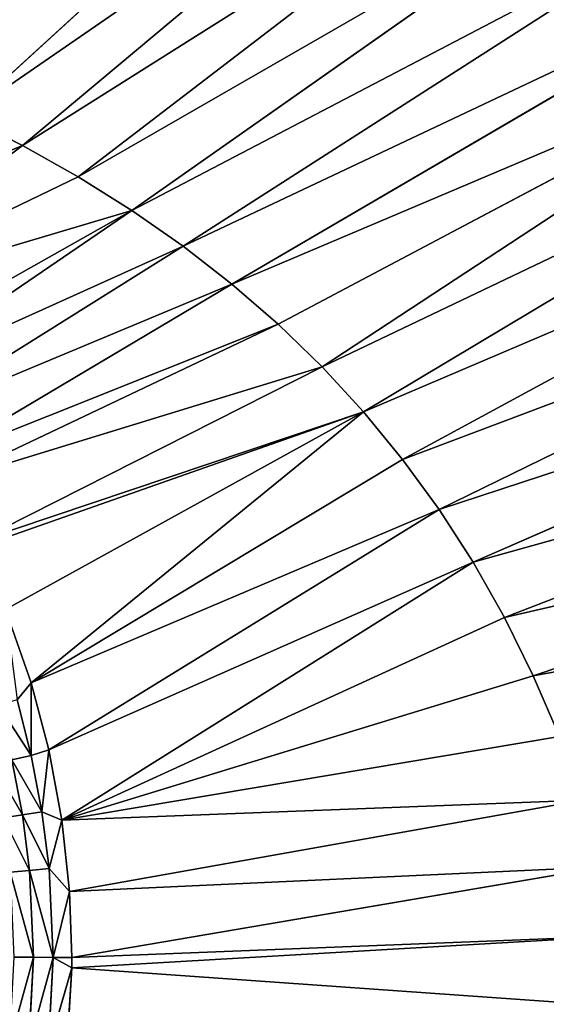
# Model space of a CAD drawing. Extents: x 0 to 500, y 0 to 390.
# Tile 615 of 656: x 273 to 287, y 199 to 225. Entities that reach past the tile are written whole.
import ezdxf

# ---------------------------------------------------------------- set-up
doc = ezdxf.new("R2010")
doc.units = 0
doc.header["$LTSCALE"] = 25.4
doc.layers.get('0').update_dxf_attribs({"linetype": 'CONTINUOUS'})

# ---------------------------------------------------------------- blocks, each defined once
blk = doc.blocks.new('ATLANTA505_-_S_STL')
at = {"color": 0}
for p, q in [((283.801, 26.026, 156.763), (271.945, 25.464, 167.616)), ((283.801, 26.026, 156.763), (271.945, 25.464, 167.616)), ((285.935, 26.013, 157.961), (273.485, 25.458, 168.398)), ((285.935, 26.013, 157.961), (273.485, 25.458, 168.398)), ((287.982, 26.001, 159.24), (274.968, 25.453, 169.234)), ((287.982, 26.001, 159.24), (274.968, 25.453, 169.234)), ((289.94, 25.99, 160.602), (276.391, 25.448, 170.126)), ((289.94, 25.99, 160.602), (276.391, 25.448, 170.126)), ((291.807, 25.981, 162.05), (277.752, 25.443, 171.076)), ((291.807, 25.981, 162.05), (277.752, 25.443, 171.076)), ((293.581, 25.973, 163.587), (279.049, 25.439, 172.085)), ((293.581, 25.973, 163.587), (279.049, 25.439, 172.085)), ((295.261, 25.966, 165.214), (280.283, 25.435, 173.156)), ((295.261, 25.966, 165.214), (280.283, 25.435, 173.156)), ((295.261, 25.966, 165.214), (281.452, 25.432, 174.289)), ((295.261, 25.966, 165.214), (281.452, 25.432, 174.289)), ((296.847, 25.96, 166.935), (282.555, 25.43, 175.487)), ((296.847, 25.96, 166.935), (282.555, 25.43, 175.487)), ((298.337, 25.955, 168.752), (283.592, 25.428, 176.752)), ((298.337, 25.955, 168.752), (283.592, 25.428, 176.752)), ((299.73, 25.952, 170.667), (284.562, 25.426, 178.085)), ((299.73, 25.952, 170.667), (284.562, 25.426, 178.085)), ((285.464, 25.426, 179.487), (301.025, 25.951, 172.684)), ((285.464, 25.426, 179.487), (301.025, 25.951, 172.684)), ((302.222, 25.951, 174.803), (286.299, 25.425, 180.962)), ((302.222, 25.951, 174.803), (286.299, 25.425, 180.962)), ((287.064, 25.426, 182.509), (303.32, 25.952, 177.029)), ((287.064, 25.426, 182.509), (303.32, 25.952, 177.029)), ((267.828, 25.3, 172.673), (273.485, 25.458, 168.398)), ((267.828, 25.3, 172.673), (273.485, 25.458, 168.398)), ((269.618, 25.271, 174.749), (276.391, 25.448, 170.126)), ((269.618, 25.271, 174.749), (276.391, 25.448, 170.126)), ((270.336, 25.259, 175.729), (277.752, 25.443, 171.076)), ((270.336, 25.259, 175.729), (277.752, 25.443, 171.076)), ((271.063, 25.247, 176.837), (279.049, 25.439, 172.085)), ((271.063, 25.247, 176.837), (279.049, 25.439, 172.085)), ((271.388, 25.241, 177.376), (280.283, 25.435, 173.156)), ((271.388, 25.241, 177.376), (280.283, 25.435, 173.156)), ((273.485, 25.458, 168.398), (271.945, 25.464, 167.616)), ((273.485, 25.458, 168.398), (271.945, 25.464, 167.616)), ((272.238, 25.227, 178.957), (281.452, 25.432, 174.289)), ((272.238, 25.227, 178.957), (281.452, 25.432, 174.289)), ((273.034, 25.212, 180.75), (282.555, 25.43, 175.487)), ((273.034, 25.212, 180.75), (282.555, 25.43, 175.487)), ((274.968, 25.453, 169.234), (273.485, 25.458, 168.398)), ((274.968, 25.453, 169.234), (273.485, 25.458, 168.398)), ((273.715, 25.2, 182.698), (282.555, 25.43, 175.487)), ((273.715, 25.2, 182.698), (282.555, 25.43, 175.487)), ((273.715, 25.2, 182.698), (283.592, 25.428, 176.752)), ((273.715, 25.2, 182.698), (283.592, 25.428, 176.752)), ((284.562, 25.426, 178.085), (273.715, 25.2, 182.698)), ((284.562, 25.426, 178.085), (273.715, 25.2, 182.698)), ((285.464, 25.426, 179.487), (274.188, 25.19, 184.484)), ((285.464, 25.426, 179.487), (274.188, 25.19, 184.484)), ((284.562, 25.426, 178.085), (274.188, 25.19, 184.484)), ((284.562, 25.426, 178.085), (274.188, 25.19, 184.484)), ((274.534, 25.181, 186.352), (285.464, 25.426, 179.487)), ((287.064, 25.426, 182.509), (274.534, 25.181, 186.352)), ((287.064, 25.426, 182.509), (274.534, 25.181, 186.352)), ((274.534, 25.181, 186.352), (285.464, 25.426, 179.487)), ((286.299, 25.425, 180.962), (274.534, 25.181, 186.352)), ((286.299, 25.425, 180.962), (274.534, 25.181, 186.352)), ((288.387, 25.429, 185.824), (274.736, 25.174, 188.248)), ((288.387, 25.429, 185.824), (274.736, 25.174, 188.248)), ((274.792, 25.168, 190.286), (289.434, 25.435, 189.432)), ((274.792, 25.168, 190.286), (289.434, 25.435, 189.432)), ((274.794, 25.169, 190.007), (288.945, 25.432, 187.592)), ((274.794, 25.169, 190.007), (288.945, 25.432, 187.592)), ((276.391, 25.448, 170.126), (274.968, 25.453, 169.234)), ((276.391, 25.448, 170.126), (274.968, 25.453, 169.234)), ((277.752, 25.443, 171.076), (276.391, 25.448, 170.126)), ((277.752, 25.443, 171.076), (276.391, 25.448, 170.126)), ((279.049, 25.439, 172.085), (277.752, 25.443, 171.076)), ((279.049, 25.439, 172.085), (277.752, 25.443, 171.076)), ((280.283, 25.435, 173.156), (279.049, 25.439, 172.085)), ((280.283, 25.435, 173.156), (279.049, 25.439, 172.085)), ((281.452, 25.432, 174.289), (280.283, 25.435, 173.156)), ((281.452, 25.432, 174.289), (280.283, 25.435, 173.156)), ((282.555, 25.43, 175.487), (281.452, 25.432, 174.289)), ((282.555, 25.43, 175.487), (281.452, 25.432, 174.289)), ((283.592, 25.428, 176.752), (282.555, 25.43, 175.487)), ((283.592, 25.428, 176.752), (282.555, 25.43, 175.487)), ((284.562, 25.426, 178.085), (283.592, 25.428, 176.752)), ((284.562, 25.426, 178.085), (283.592, 25.428, 176.752)), ((285.464, 25.426, 179.487), (284.562, 25.426, 178.085)), ((285.464, 25.426, 179.487), (284.562, 25.426, 178.085)), ((286.299, 25.425, 180.962), (285.464, 25.426, 179.487)), ((286.299, 25.425, 180.962), (285.464, 25.426, 179.487)), ((286.299, 25.425, 180.962), (287.064, 25.426, 182.509)), ((286.299, 25.425, 180.962), (287.064, 25.426, 182.509)), ((287.064, 25.426, 182.509), (287.76, 25.427, 184.13)), ((287.064, 25.426, 182.509), (287.76, 25.427, 184.13)), ((273.715, 25.2, 182.698), (273.034, 25.212, 180.75)), ((273.715, 25.2, 182.698), (273.034, 25.212, 180.75)), ((273.716, 25.158, 184.631), (273.204, 25.071, 184.744)), ((273.716, 25.158, 184.631), (273.204, 25.071, 184.744)), ((273.339, 25.167, 183.151), (273.715, 25.2, 182.698)), ((273.339, 25.167, 183.151), (273.715, 25.2, 182.698)), ((273.339, 25.167, 183.151), (273.716, 25.158, 184.631)), ((273.339, 25.167, 183.151), (273.716, 25.158, 184.631)), ((273.716, 25.158, 184.631), (273.715, 25.2, 182.698)), ((273.716, 25.158, 184.631), (273.715, 25.2, 182.698)), ((274.188, 25.19, 184.484), (273.715, 25.2, 182.698)), ((274.188, 25.19, 184.484), (273.715, 25.2, 182.698)), ((273.716, 25.158, 184.631), (274.188, 25.19, 184.484)), ((273.716, 25.158, 184.631), (274.188, 25.19, 184.484)), ((273.716, 25.158, 184.631), (274, 25.151, 186.128)), ((273.716, 25.158, 184.631), (274, 25.151, 186.128)), ((274, 25.151, 186.128), (274.188, 25.19, 184.484)), ((274, 25.151, 186.128), (274.188, 25.19, 184.484)), ((274, 25.151, 186.128), (274.534, 25.181, 186.352)), ((274, 25.151, 186.128), (274.534, 25.181, 186.352)), ((274.792, 25.168, 190.286), (274.167, 25.13, 192.46)), ((274.792, 25.168, 190.286), (274.167, 25.13, 192.46)), ((274.534, 25.181, 186.352), (274.188, 25.19, 184.484)), ((274.534, 25.181, 186.352), (274.188, 25.19, 184.484)), ((274.19, 25.145, 187.64), (274.534, 25.181, 186.352)), ((274.19, 25.145, 187.64), (274.534, 25.181, 186.352)), ((274.19, 25.145, 187.64), (274.736, 25.174, 188.248)), ((274.19, 25.145, 187.64), (274.736, 25.174, 188.248)), ((274.736, 25.174, 188.248), (274.3, 25.138, 190.005)), ((274.736, 25.174, 188.248), (274.3, 25.138, 190.005)), ((274.794, 25.169, 190.007), (274.3, 25.138, 190.005)), ((274.794, 25.169, 190.007), (274.3, 25.138, 190.005)), ((274.3, 25.138, 190.005), (274.792, 25.168, 190.286)), ((274.3, 25.138, 190.005), (274.792, 25.168, 190.286)), ((274.736, 25.174, 188.248), (274.534, 25.181, 186.352)), ((274.736, 25.174, 188.248), (274.534, 25.181, 186.352)), ((274.659, 25.161, 192.53), (274.792, 25.168, 190.286)), ((274.659, 25.161, 192.53), (274.792, 25.168, 190.286)), ((274.794, 25.169, 190.007), (274.736, 25.174, 188.248)), ((274.794, 25.169, 190.007), (274.736, 25.174, 188.248)), ((274.792, 25.168, 190.286), (274.794, 25.169, 190.007)), ((274.792, 25.168, 190.286), (274.794, 25.169, 190.007)), ((272.971, 24.919, 186.29), (273.482, 25.064, 186.21)), ((272.971, 24.919, 186.29), (273.482, 25.064, 186.21)), ((273.153, 24.913, 187.738), (273.668, 25.058, 187.689)), ((273.153, 24.913, 187.738), (273.668, 25.058, 187.689)), ((273.482, 25.064, 186.21), (273.204, 25.071, 184.744)), ((273.482, 25.064, 186.21), (273.204, 25.071, 184.744)), ((273.775, 25.05, 190.003), (273.257, 24.905, 190.002)), ((273.775, 25.05, 190.003), (273.257, 24.905, 190.002)), ((274, 25.151, 186.128), (273.482, 25.064, 186.21)), ((274, 25.151, 186.128), (273.482, 25.064, 186.21)), ((273.668, 25.058, 187.689), (273.482, 25.064, 186.21)), ((273.668, 25.058, 187.689), (273.482, 25.064, 186.21)), ((273.775, 25.05, 190.003), (273.646, 25.043, 192.406)), ((273.775, 25.05, 190.003), (273.646, 25.043, 192.406)), ((274.19, 25.145, 187.64), (273.668, 25.058, 187.689)), ((274.19, 25.145, 187.64), (273.668, 25.058, 187.689)), ((273.775, 25.05, 190.003), (273.668, 25.058, 187.689)), ((273.775, 25.05, 190.003), (273.668, 25.058, 187.689)), ((274.3, 25.138, 190.005), (273.775, 25.05, 190.003)), ((274.3, 25.138, 190.005), (273.775, 25.05, 190.003)), ((274, 25.151, 186.128), (274.19, 25.145, 187.64)), ((274, 25.151, 186.128), (274.19, 25.145, 187.64)), ((274.3, 25.138, 190.005), (274.167, 25.13, 192.46)), ((274.3, 25.138, 190.005), (274.167, 25.13, 192.46)), ((274.19, 25.145, 187.64), (274.3, 25.138, 190.005)), ((274.19, 25.145, 187.64), (274.3, 25.138, 190.005))]:
    blk.add_line(p, q, dxfattribs=at)
mesh = blk.add_polyface(dxfattribs=at)
corners = [(265.237, 25.492, 164.994), (276.906, 26.07, 153.629), (274.452, 26.086, 152.729), (266.992, 25.485, 165.577)]
mesh.append_faces([[corners[k] for k in face] for face in [(0, 1, 2), (1, 0, 3)]], dxfattribs={"vtx0": -1, "color": 0})
mesh = blk.add_polyface(dxfattribs=at)
corners = [(266.992, 25.485, 165.577), (279.284, 26.054, 154.6), (276.906, 26.07, 153.629), (268.696, 25.477, 166.207)]
mesh.append_faces([[corners[k] for k in face] for face in [(0, 1, 2), (1, 0, 3)]], dxfattribs={"vtx0": -1, "color": 0})
mesh = blk.add_polyface(dxfattribs=at)
corners = [(268.696, 25.477, 166.207), (281.583, 26.039, 155.644), (279.284, 26.054, 154.6), (270.347, 25.471, 166.886)]
mesh.append_faces([[corners[k] for k in face] for face in [(0, 1, 2), (1, 0, 3)]], dxfattribs={"vtx0": -1, "color": 0})
mesh = blk.add_polyface(dxfattribs=at)
corners = [(270.347, 25.471, 166.886), (283.801, 26.026, 156.763), (281.583, 26.039, 155.644), (271.945, 25.464, 167.616)]
mesh.append_faces([[corners[k] for k in face] for face in [(0, 1, 2), (1, 0, 3)]], dxfattribs={"vtx0": -1, "color": 0})
mesh = blk.add_polyface(dxfattribs=at)
corners = [(271.945, 25.464, 167.616), (285.935, 26.013, 157.961), (283.801, 26.026, 156.763), (273.485, 25.458, 168.398)]
mesh.append_faces([[corners[k] for k in face] for face in [(0, 1, 2), (1, 0, 3)]], dxfattribs={"vtx0": -1, "color": 0})
mesh = blk.add_polyface(dxfattribs=at)
corners = [(273.485, 25.458, 168.398), (287.982, 26.001, 159.24), (285.935, 26.013, 157.961), (274.968, 25.453, 169.234)]
mesh.append_faces([[corners[k] for k in face] for face in [(0, 1, 2), (1, 0, 3)]], dxfattribs={"vtx0": -1, "color": 0})
mesh = blk.add_polyface(dxfattribs=at)
corners = [(274.968, 25.453, 169.234), (289.94, 25.99, 160.602), (287.982, 26.001, 159.24), (276.391, 25.448, 170.126)]
mesh.append_faces([[corners[k] for k in face] for face in [(0, 1, 2), (1, 0, 3)]], dxfattribs={"vtx0": -1, "color": 0})
mesh = blk.add_polyface(dxfattribs=at)
corners = [(276.391, 25.448, 170.126), (291.807, 25.981, 162.05), (289.94, 25.99, 160.602), (277.752, 25.443, 171.076)]
mesh.append_faces([[corners[k] for k in face] for face in [(0, 1, 2), (1, 0, 3)]], dxfattribs={"vtx0": -1, "color": 0})
mesh = blk.add_polyface(dxfattribs=at)
corners = [(277.752, 25.443, 171.076), (293.581, 25.973, 163.587), (291.807, 25.981, 162.05), (279.049, 25.439, 172.085)]
mesh.append_faces([[corners[k] for k in face] for face in [(0, 1, 2), (1, 0, 3)]], dxfattribs={"vtx0": -1, "color": 0})
mesh = blk.add_polyface(dxfattribs=at)
corners = [(279.049, 25.439, 172.085), (295.261, 25.966, 165.214), (293.581, 25.973, 163.587), (280.283, 25.435, 173.156)]
mesh.append_faces([[corners[k] for k in face] for face in [(0, 1, 2), (1, 0, 3)]], dxfattribs={"vtx0": -1, "color": 0})
mesh = blk.add_polyface(dxfattribs=at)
corners = [(281.452, 25.432, 174.289), (295.261, 25.966, 165.214), (280.283, 25.435, 173.156)]
mesh.append_faces([[corners[k] for k in face] for face in [(0, 1, 2)]], dxfattribs={"color": 0})
mesh = blk.add_polyface(dxfattribs=at)
corners = [(281.452, 25.432, 174.289), (296.847, 25.96, 166.935), (295.261, 25.966, 165.214), (282.555, 25.43, 175.487)]
mesh.append_faces([[corners[k] for k in face] for face in [(0, 1, 2), (1, 0, 3)]], dxfattribs={"vtx0": -1, "color": 0})
mesh = blk.add_polyface(dxfattribs=at)
corners = [(282.555, 25.43, 175.487), (298.337, 25.955, 168.752), (296.847, 25.96, 166.935), (283.592, 25.428, 176.752)]
mesh.append_faces([[corners[k] for k in face] for face in [(0, 1, 2), (1, 0, 3)]], dxfattribs={"vtx0": -1, "color": 0})
mesh = blk.add_polyface(dxfattribs=at)
corners = [(283.592, 25.428, 176.752), (299.73, 25.952, 170.667), (298.337, 25.955, 168.752), (284.562, 25.426, 178.085)]
mesh.append_faces([[corners[k] for k in face] for face in [(0, 1, 2), (1, 0, 3)]], dxfattribs={"vtx0": -1, "color": 0})
mesh = blk.add_polyface(dxfattribs=at)
corners = [(284.562, 25.426, 178.085), (301.025, 25.951, 172.684), (299.73, 25.952, 170.667), (285.464, 25.426, 179.487)]
mesh.append_faces([[corners[k] for k in face] for face in [(0, 1, 2), (1, 0, 3)]], dxfattribs={"vtx0": -1, "color": 0})
mesh = blk.add_polyface(dxfattribs=at)
corners = [(285.464, 25.426, 179.487), (302.222, 25.951, 174.803), (301.025, 25.951, 172.684), (286.299, 25.425, 180.962)]
mesh.append_faces([[corners[k] for k in face] for face in [(0, 1, 2), (1, 0, 3)]], dxfattribs={"vtx0": -1, "color": 0})
mesh = blk.add_polyface(dxfattribs=at)
corners = [(286.299, 25.425, 180.962), (303.32, 25.952, 177.029), (302.222, 25.951, 174.803), (287.064, 25.426, 182.509)]
mesh.append_faces([[corners[k] for k in face] for face in [(0, 1, 2), (1, 0, 3)]], dxfattribs={"vtx0": -1, "color": 0})
mesh = blk.add_polyface(dxfattribs=at)
corners = [(287.064, 25.426, 182.509), (304.317, 25.955, 179.36), (303.32, 25.952, 177.029), (287.76, 25.427, 184.13)]
mesh.append_faces([[corners[k] for k in face] for face in [(0, 1, 2), (1, 0, 3)]], dxfattribs={"vtx0": -1, "color": 0})
mesh = blk.add_polyface(dxfattribs=at)
corners = [(266.439, 25.32, 171.339), (273.485, 25.458, 168.398), (271.945, 25.464, 167.616), (267.828, 25.3, 172.673)]
mesh.append_faces([[corners[k] for k in face] for face in [(0, 1, 2), (1, 0, 3)]], dxfattribs={"vtx0": -1, "color": 0})
mesh = blk.add_polyface(dxfattribs=at)
corners = [(267.828, 25.3, 172.673), (274.968, 25.453, 169.234), (273.485, 25.458, 168.398), (276.391, 25.448, 170.126), (269.179, 25.278, 174.195), (269.618, 25.271, 174.749)]
mesh.append_faces([[corners[k] for k in face] for face in [(0, 1, 2), (3, 4, 5)]], dxfattribs={"vtx0": -1, "color": 0})
mesh.append_faces([[corners[k] for k in face] for face in [(1, 0, 3)]], dxfattribs={"vtx0": -1, "vtx1": -1, "color": 0})
mesh.append_faces([[corners[k] for k in face] for face in [(3, 0, 4)]], dxfattribs={"vtx0": -1, "vtx2": -1, "color": 0})
mesh = blk.add_polyface(dxfattribs=at)
corners = [(269.618, 25.271, 174.749), (277.752, 25.443, 171.076), (276.391, 25.448, 170.126), (270.336, 25.259, 175.729)]
mesh.append_faces([[corners[k] for k in face] for face in [(0, 1, 2), (1, 0, 3)]], dxfattribs={"vtx0": -1, "color": 0})
mesh = blk.add_polyface(dxfattribs=at)
corners = [(270.336, 25.259, 175.729), (279.049, 25.439, 172.085), (277.752, 25.443, 171.076), (271.063, 25.247, 176.837)]
mesh.append_faces([[corners[k] for k in face] for face in [(0, 1, 2), (1, 0, 3)]], dxfattribs={"vtx0": -1, "color": 0})
mesh = blk.add_polyface(dxfattribs=at)
corners = [(271.063, 25.247, 176.837), (280.283, 25.435, 173.156), (279.049, 25.439, 172.085), (271.388, 25.241, 177.376)]
mesh.append_faces([[corners[k] for k in face] for face in [(0, 1, 2), (1, 0, 3)]], dxfattribs={"vtx0": -1, "color": 0})
mesh = blk.add_polyface(dxfattribs=at)
corners = [(271.388, 25.241, 177.376), (281.452, 25.432, 174.289), (280.283, 25.435, 173.156), (272.238, 25.227, 178.957)]
mesh.append_faces([[corners[k] for k in face] for face in [(0, 1, 2), (1, 0, 3)]], dxfattribs={"vtx0": -1, "color": 0})
mesh = blk.add_polyface(dxfattribs=at)
corners = [(272.238, 25.227, 178.957), (282.555, 25.43, 175.487), (281.452, 25.432, 174.289), (272.301, 25.225, 179.086), (273.034, 25.212, 180.75)]
mesh.append_faces([[corners[k] for k in face] for face in [(0, 1, 2), (1, 3, 4)]], dxfattribs={"vtx0": -1, "color": 0})
mesh.append_faces([[corners[k] for k in face] for face in [(1, 0, 3)]], dxfattribs={"vtx0": -1, "vtx2": -1, "color": 0})
mesh = blk.add_polyface(dxfattribs=at)
corners = [(273.715, 25.2, 182.698), (282.555, 25.43, 175.487), (273.034, 25.212, 180.75)]
mesh.append_faces([[corners[k] for k in face] for face in [(0, 1, 2)]], dxfattribs={"color": 0})
mesh = blk.add_polyface(dxfattribs=at)
corners = [(273.715, 25.2, 182.698), (283.592, 25.428, 176.752), (282.555, 25.43, 175.487)]
mesh.append_faces([[corners[k] for k in face] for face in [(0, 1, 2)]], dxfattribs={"color": 0})
mesh = blk.add_polyface(dxfattribs=at)
corners = [(273.715, 25.2, 182.698), (284.562, 25.426, 178.085), (283.592, 25.428, 176.752)]
mesh.append_faces([[corners[k] for k in face] for face in [(0, 1, 2)]], dxfattribs={"color": 0})
mesh = blk.add_polyface(dxfattribs=at)
corners = [(274.188, 25.19, 184.484), (284.562, 25.426, 178.085), (273.715, 25.2, 182.698)]
mesh.append_faces([[corners[k] for k in face] for face in [(0, 1, 2)]], dxfattribs={"color": 0})
mesh = blk.add_polyface(dxfattribs=at)
corners = [(274.534, 25.181, 186.352), (285.464, 25.426, 179.487), (274.188, 25.19, 184.484)]
mesh.append_faces([[corners[k] for k in face] for face in [(0, 1, 2)]], dxfattribs={"color": 0})
mesh = blk.add_polyface(dxfattribs=at)
corners = [(274.188, 25.19, 184.484), (285.464, 25.426, 179.487), (284.562, 25.426, 178.085)]
mesh.append_faces([[corners[k] for k in face] for face in [(0, 1, 2)]], dxfattribs={"color": 0})
mesh = blk.add_polyface(dxfattribs=at)
corners = [(274.534, 25.181, 186.352), (287.76, 25.427, 184.13), (287.064, 25.426, 182.509), (288.387, 25.429, 185.824), (274.736, 25.174, 188.248)]
mesh.append_faces([[corners[k] for k in face] for face in [(0, 1, 2), (3, 0, 4)]], dxfattribs={"vtx0": -1, "color": 0})
mesh.append_faces([[corners[k] for k in face] for face in [(1, 0, 3)]], dxfattribs={"vtx0": -1, "vtx1": -1, "color": 0})
mesh = blk.add_polyface(dxfattribs=at)
corners = [(274.534, 25.181, 186.352), (287.064, 25.426, 182.509), (286.299, 25.425, 180.962)]
mesh.append_faces([[corners[k] for k in face] for face in [(0, 1, 2)]], dxfattribs={"color": 0})
mesh = blk.add_polyface(dxfattribs=at)
corners = [(274.534, 25.181, 186.352), (286.299, 25.425, 180.962), (285.464, 25.426, 179.487)]
mesh.append_faces([[corners[k] for k in face] for face in [(0, 1, 2)]], dxfattribs={"color": 0})
mesh = blk.add_polyface(dxfattribs=at)
corners = [(274.792, 25.168, 190.286), (289.854, 25.44, 191.345), (289.434, 25.435, 189.432), (274.659, 25.161, 192.53)]
mesh.append_faces([[corners[k] for k in face] for face in [(0, 1, 2), (1, 0, 3)]], dxfattribs={"vtx0": -1, "color": 0})
mesh = blk.add_polyface(dxfattribs=at)
corners = [(274.736, 25.174, 188.248), (288.945, 25.432, 187.592), (288.387, 25.429, 185.824), (274.794, 25.169, 190.007)]
mesh.append_faces([[corners[k] for k in face] for face in [(0, 1, 2), (1, 0, 3)]], dxfattribs={"vtx0": -1, "color": 0})
mesh = blk.add_polyface(dxfattribs=at)
corners = [(274.794, 25.169, 190.007), (289.434, 25.435, 189.432), (288.945, 25.432, 187.592), (274.792, 25.168, 190.286)]
mesh.append_faces([[corners[k] for k in face] for face in [(0, 1, 2), (1, 0, 3)]], dxfattribs={"vtx0": -1, "color": 0})
mesh = blk.add_polyface(dxfattribs=at)
corners = [(272.835, 25.079, 183.296), (273.716, 25.158, 184.631), (273.339, 25.167, 183.151), (273.204, 25.071, 184.744)]
mesh.append_faces([[corners[k] for k in face] for face in [(0, 1, 2), (1, 0, 3)]], dxfattribs={"vtx0": -1, "color": 0})
mesh = blk.add_polyface(dxfattribs=at)
corners = [(273.339, 25.167, 183.151), (273.715, 25.2, 182.698), (273.034, 25.212, 180.75)]
mesh.append_faces([[corners[k] for k in face] for face in [(0, 1, 2)]], dxfattribs={"color": 0})
mesh = blk.add_polyface(dxfattribs=at)
corners = [(273.204, 25.071, 184.744), (274, 25.151, 186.128), (273.716, 25.158, 184.631), (273.482, 25.064, 186.21)]
mesh.append_faces([[corners[k] for k in face] for face in [(0, 1, 2), (1, 0, 3)]], dxfattribs={"vtx0": -1, "color": 0})
mesh = blk.add_polyface(dxfattribs=at)
corners = [(273.716, 25.158, 184.631), (273.715, 25.2, 182.698), (273.339, 25.167, 183.151)]
mesh.append_faces([[corners[k] for k in face] for face in [(0, 1, 2)]], dxfattribs={"color": 0})
mesh = blk.add_polyface(dxfattribs=at)
corners = [(273.716, 25.158, 184.631), (274.188, 25.19, 184.484), (273.715, 25.2, 182.698)]
mesh.append_faces([[corners[k] for k in face] for face in [(0, 1, 2)]], dxfattribs={"color": 0})
mesh = blk.add_polyface(dxfattribs=at)
corners = [(274, 25.151, 186.128), (274.188, 25.19, 184.484), (273.716, 25.158, 184.631)]
mesh.append_faces([[corners[k] for k in face] for face in [(0, 1, 2)]], dxfattribs={"color": 0})
mesh = blk.add_polyface(dxfattribs=at)
corners = [(274.534, 25.181, 186.352), (274.188, 25.19, 184.484), (274, 25.151, 186.128)]
mesh.append_faces([[corners[k] for k in face] for face in [(0, 1, 2)]], dxfattribs={"color": 0})
mesh = blk.add_polyface(dxfattribs=at)
corners = [(274.19, 25.145, 187.64), (274.534, 25.181, 186.352), (274, 25.151, 186.128)]
mesh.append_faces([[corners[k] for k in face] for face in [(0, 1, 2)]], dxfattribs={"color": 0})
mesh = blk.add_polyface(dxfattribs=at)
corners = [(274.659, 25.161, 192.53), (274.792, 25.168, 190.286), (274.167, 25.13, 192.46)]
mesh.append_faces([[corners[k] for k in face] for face in [(0, 1, 2)]], dxfattribs={"color": 0})
mesh = blk.add_polyface(dxfattribs=at)
corners = [(274.167, 25.13, 192.46), (274.792, 25.168, 190.286), (274.3, 25.138, 190.005)]
mesh.append_faces([[corners[k] for k in face] for face in [(0, 1, 2)]], dxfattribs={"color": 0})
mesh = blk.add_polyface(dxfattribs=at)
corners = [(274.736, 25.174, 188.248), (274.534, 25.181, 186.352), (274.19, 25.145, 187.64)]
mesh.append_faces([[corners[k] for k in face] for face in [(0, 1, 2)]], dxfattribs={"color": 0})
mesh = blk.add_polyface(dxfattribs=at)
corners = [(274.3, 25.138, 190.005), (274.736, 25.174, 188.248), (274.19, 25.145, 187.64)]
mesh.append_faces([[corners[k] for k in face] for face in [(0, 1, 2)]], dxfattribs={"color": 0})
mesh = blk.add_polyface(dxfattribs=at)
corners = [(274.794, 25.169, 190.007), (274.736, 25.174, 188.248), (274.3, 25.138, 190.005)]
mesh.append_faces([[corners[k] for k in face] for face in [(0, 1, 2)]], dxfattribs={"color": 0})
mesh = blk.add_polyface(dxfattribs=at)
corners = [(274.792, 25.168, 190.286), (274.794, 25.169, 190.007), (274.3, 25.138, 190.005)]
mesh.append_faces([[corners[k] for k in face] for face in [(0, 1, 2)]], dxfattribs={"color": 0})
mesh = blk.add_polyface(dxfattribs=at)
corners = [(272.699, 24.926, 184.856), (273.482, 25.064, 186.21), (273.204, 25.071, 184.744), (272.971, 24.919, 186.29)]
mesh.append_faces([[corners[k] for k in face] for face in [(0, 1, 2), (1, 0, 3)]], dxfattribs={"vtx0": -1, "color": 0})
mesh = blk.add_polyface(dxfattribs=at)
corners = [(272.971, 24.919, 186.29), (273.668, 25.058, 187.689), (273.482, 25.064, 186.21), (273.153, 24.913, 187.738)]
mesh.append_faces([[corners[k] for k in face] for face in [(0, 1, 2), (1, 0, 3)]], dxfattribs={"vtx0": -1, "color": 0})
mesh = blk.add_polyface(dxfattribs=at)
corners = [(273.13, 24.898, 192.352), (273.775, 25.05, 190.003), (273.257, 24.905, 190.002), (273.646, 25.043, 192.406)]
mesh.append_faces([[corners[k] for k in face] for face in [(0, 1, 2), (1, 0, 3)]], dxfattribs={"vtx0": -1, "color": 0})
mesh = blk.add_polyface(dxfattribs=at)
corners = [(273.153, 24.913, 187.738), (273.775, 25.05, 190.003), (273.668, 25.058, 187.689), (273.257, 24.905, 190.002)]
mesh.append_faces([[corners[k] for k in face] for face in [(0, 1, 2), (1, 0, 3)]], dxfattribs={"vtx0": -1, "color": 0})
mesh = blk.add_polyface(dxfattribs=at)
corners = [(273.482, 25.064, 186.21), (274.19, 25.145, 187.64), (274, 25.151, 186.128), (273.668, 25.058, 187.689)]
mesh.append_faces([[corners[k] for k in face] for face in [(0, 1, 2), (1, 0, 3)]], dxfattribs={"vtx0": -1, "color": 0})
mesh = blk.add_polyface(dxfattribs=at)
corners = [(273.646, 25.043, 192.406), (274.3, 25.138, 190.005), (273.775, 25.05, 190.003), (274.167, 25.13, 192.46)]
mesh.append_faces([[corners[k] for k in face] for face in [(0, 1, 2), (1, 0, 3)]], dxfattribs={"vtx0": -1, "color": 0})
mesh = blk.add_polyface(dxfattribs=at)
corners = [(273.668, 25.058, 187.689), (274.3, 25.138, 190.005), (274.19, 25.145, 187.64), (273.775, 25.05, 190.003)]
mesh.append_faces([[corners[k] for k in face] for face in [(0, 1, 2), (1, 0, 3)]], dxfattribs={"vtx0": -1, "color": 0})

msp = doc.modelspace()

# ---------------------------------------------------------------- block references
at = {"color": 254, "extrusion": (0, -1, 1.11022e-16)}
msp.add_blockref('ATLANTA505_-_S_STL', (-0.149, -0.01, -389.852), dxfattribs=at)

doc.saveas('drawing.dxf')
